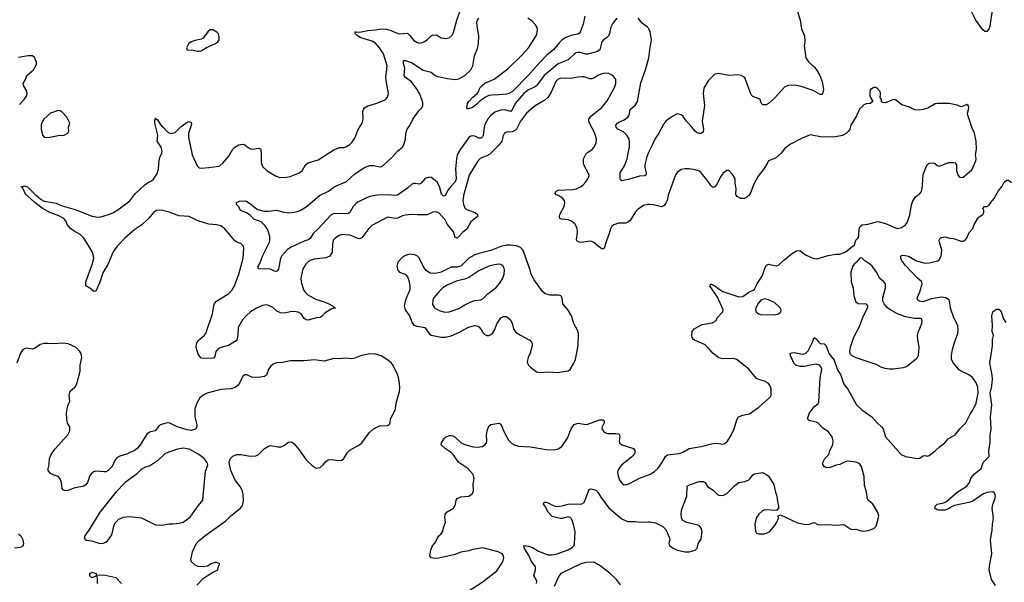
# Model space of a CAD drawing. Header units: inches. Extents: x 1834610 to 2027685, y 642842 to 774116.
# Tile 273 of 632: x 1893662 to 1903586, y 736103 to 741774. Entities that reach past the tile are written whole.
import ezdxf

# ---------------------------------------------------------------- set-up
doc = ezdxf.new("R2010")
doc.units = ezdxf.units.IN
doc.header["$MEASUREMENT"] = 0
for name, color, linetype in [('B8793', 7, 'Continuous'), ('B8794', 7, 'Continuous'), ('B9703', 7, 'Continuous'), ('B9704', 7, 'Continuous')]:
    doc.layers.add(name, color=color, linetype=linetype)

msp = doc.modelspace()

# ---------------------------------------------------------------- linework, layer by layer
at = {"layer": 'B8793', "color": 5}
for points, elevation in [([(1898136.5, 740000), (1898135.2, 739995.2), (1898130.2, 739950), (1898136.1, 739910), (1898152.2, 739872.2), (1898176.4, 739856.4), (1898254.4, 739830), (1898277, 739810), (1898277, 739790), (1898210, 739735.4), (1898170, 739662.6), (1898130, 739633.6), (1898090, 739587.5), (1898070, 739571.9), (1898050, 739577), (1898033.9, 739633.9), (1897974.5, 739710), (1897950, 739755.6), (1897890, 739822.3), (1897870, 739833.1), (1897850, 739836), (1897827.9, 739832.1), (1897770, 739806), (1897670, 739805.5), (1897610, 739810.8), (1897550, 739804.6), (1897522.1, 739797.9), (1897470, 739773.5), (1897450, 739769.8), (1897370, 739784.7), (1897210, 739699.7), (1897179.6, 739670), (1897110, 739574.5), (1897090, 739566.3), (1897070, 739569.8), (1897010, 739596.8), (1896990, 739601.1), (1896912.3, 739607.7), (1896882, 739598), (1896844.5, 739575.5), (1896822.4, 739550), (1896815.3, 739510), (1896811.4, 739430), (1896789.3, 739390.7), (1896747.9, 739372.1), (1896630, 739359.8), (1896590, 739345.1), (1896570, 739332.4), (1896547.6, 739310), (1896517.4, 739262.6), (1896495.6, 739170), (1896498.5, 739130), (1896522.3, 739050), (1896536, 739030), (1896570, 738996.9), (1896652.3, 738952.3), (1896730.5, 738930.5), (1896777.6, 738910), (1896815.5, 738890), (1896833.1, 738873.1), (1896844.7, 738870), (1896810, 738858.9), (1896740, 738820), (1896710, 738785.7), (1896690, 738772.6), (1896650, 738767.1), (1896570, 738745.1), (1896548.9, 738748.9), (1896530, 738760.5), (1896498.3, 738810), (1896470, 738826), (1896430, 738831.3), (1896390, 738828.2), (1896330, 738815.8), (1896290, 738819.7), (1896254.9, 738834.9), (1896212.8, 738872.8), (1896173.7, 738893.7), (1896150, 738899.3), (1896110, 738893.7), (1896050, 738864.5), (1895990, 738828.2), (1895943.5, 738790), (1895909.2, 738750), (1895865.4, 738670), (1895862.1, 738590), (1895852.3, 738547.7), (1895844.2, 738535.8), (1895766, 738490), (1895689.3, 738470.7), (1895663.4, 738456.6), (1895640.3, 738430), (1895630, 738377.2), (1895616.3, 738363.7), (1895510, 738357.8), (1895486.3, 738366.3), (1895462.1, 738402.1), (1895440.4, 738470), (1895443.6, 738510), (1895461.5, 738538.5), (1895522.3, 738590), (1895536.9, 738610), (1895606.5, 738810), (1895618.5, 738890), (1895626.3, 738913.7), (1895644.7, 738935.3), (1895770, 739013.7), (1895803.2, 739050), (1895826, 739090), (1895871.5, 739208.5), (1895914.8, 739370), (1895922.9, 739470), (1895917, 739490), (1895904.9, 739504.9), (1895890, 739516.2), (1895849.2, 739530), (1895830, 739543.7), (1895730, 739664.5), (1895690, 739694.5), (1895645.4, 739705.4), (1895570, 739712.8), (1895524.6, 739724.6), (1895450, 739751.1), (1895370, 739791.6), (1895270, 739798.4), (1895250, 739802.4), (1895170, 739835.2), (1895090, 739852.2), (1895042, 739850), (1895010.4, 739830), (1894960.2, 739770), (1894892.5, 739707.5), (1894821.4, 739658.6), (1894723.7, 739576.3), (1894644.2, 739490), (1894604.7, 739435.3), (1894550, 739306), (1894499.3, 739220.7), (1894470, 739129.5), (1894430, 739039), (1894410, 739035.3), (1894370, 739069), (1894329.2, 739090), (1894329.7, 739130), (1894393.7, 739306.3), (1894408.2, 739370), (1894403.4, 739403.4), (1894392.4, 739432.4), (1894356.5, 739496.5), (1894307.7, 739570), (1894271.1, 739610), (1894210, 739640.7), (1894175.2, 739670), (1894141.7, 739710), (1894126.4, 739746.4), (1894108.7, 739768.7), (1894058, 739798), (1893965.1, 739830), (1893890, 739874.2), (1893813.3, 739930), (1893736.1, 740000)], 580), ([(1893830, 740000), (1893879.7, 739959.7), (1893910, 739943.1), (1894030, 739925), (1894090, 739897.5), (1894230, 739857.7), (1894390, 739794.4), (1894430, 739785.4), (1894470, 739783.8), (1894567.7, 739812.3), (1894608.4, 739831.6), (1894650, 739857.6), (1894771.6, 739948.4), (1894813.1, 740000)], 580), ([(1897241.7, 740000), (1897191, 739990), (1897150, 739975.1), (1897070, 739934), (1897050, 739919.1), (1897022.3, 739890), (1896989.1, 739830.9), (1896970, 739817.4), (1896850, 739821.6), (1896823.4, 739816.6), (1896796.6, 739803.4), (1896670, 739664.4), (1896621.8, 739618.2), (1896590, 739568.3), (1896570, 739553.5), (1896530, 739542.3), (1896399.1, 739480.9), (1896362.3, 739457.7), (1896302.4, 739390), (1896292.2, 739370), (1896270, 739258), (1896258, 739242), (1896250, 739237.2), (1896230, 739239.3), (1896190, 739259.3), (1896170, 739262.7), (1896070, 739258), (1896065.2, 739265.2), (1896066, 739290), (1896083.7, 739316.3), (1896108.7, 739390), (1896178.4, 739530), (1896182.6, 739550), (1896181.8, 739590), (1896166.4, 739646.4), (1896153.7, 739673.7), (1896136.3, 739696.3), (1896094.7, 739734.7), (1896023.8, 739763.8), (1895984.8, 739804.8), (1895947, 739827), (1895889.2, 739850), (1895870, 739888), (1895848, 739910), (1895848, 739930), (1895876.4, 739943.6), (1895930, 739946.8), (1895950, 739942), (1895990, 739919.1), (1896036.7, 739876.7), (1896061.3, 739861.3), (1896125.1, 739845.1), (1896170, 739843.9), (1896250, 739855), (1896310, 739836.9), (1896370, 739828), (1896410, 739829.1), (1896450, 739836.5), (1896490, 739851.5), (1896550, 739887.6), (1896682.4, 740000)], 560), ([(1897950.8, 740000), (1897950, 739998.4), (1897930, 739995.6), (1897926.6, 740000)], 560), ([(1900000, 739911.2), (1899990, 739911.2), (1899950, 739899.7), (1899896.7, 739863.3), (1899870, 739837.6), (1899815.8, 739750), (1899790, 739728.6), (1899770, 739722.7), (1899698, 739722), (1899650, 739707.3), (1899629.1, 739690.9), (1899615.4, 739664.6), (1899601.5, 739610), (1899575.1, 739544.9), (1899554, 739470), (1899550, 739464.5), (1899530, 739465.1), (1899491.6, 739490), (1899450, 739528.3), (1899430, 739537.4), (1899410, 739541.1), (1899327.3, 739527.3), (1899302, 739530), (1899281.1, 739541.1), (1899274.2, 739554.2), (1899283.5, 739630), (1899280.5, 739670), (1899272.4, 739692.4), (1899256.2, 739716.2), (1899224.6, 739744.6), (1899190, 739754.8), (1899123.3, 739763.3), (1899107, 739770), (1899102.4, 739790), (1899106.6, 739810), (1899150, 739891.3), (1899155.2, 739924.8), (1899152.4, 739950), (1899134.2, 739974.2), (1899089.6, 740000)], 580), ([(1895446.8, 736073.2), (1895516, 736144), (1895600.2, 736199.8), (1895658, 736230), (1895663.1, 736256.9), (1895678, 736290), (1895650, 736302), (1895630, 736304), (1895592, 736290), (1895556, 736264), (1895510, 736257.2), (1895462.7, 736262.7), (1895430, 736277.2), (1895393.2, 736310), (1895387, 736330), (1895402.9, 736410), (1895440.7, 736490), (1895470, 736523.8), (1895527.6, 736570), (1895739.1, 736720.9), (1895790, 736772.7), (1895889.2, 736850), (1895905.2, 736870), (1895912.7, 736890), (1895917, 736923), (1895916.2, 736990), (1895905.6, 737030), (1895885.4, 737070), (1895833.3, 737133.3), (1895789.9, 737229.9), (1895772.9, 737310), (1895777.2, 737330), (1895790, 737354.9), (1895810, 737374.4), (1895850, 737391.1), (1895890, 737390.2), (1895990, 737372.8), (1896041, 737379), (1896070, 737390.3), (1896129.8, 737450.2), (1896170, 737474), (1896190, 737480.7), (1896268.5, 737468.5), (1896298, 737470), (1896330, 737484.4), (1896370, 737514.4), (1896390, 737519.5), (1896410, 737514), (1896430, 737498.4), (1896478.9, 737438.9), (1896550, 737338.8), (1896610, 737280.7), (1896650, 737254.8), (1896690, 737258.8), (1896724, 737290), (1896744.1, 737315.9), (1896770, 737336), (1896810, 737340.7), (1896870, 737330.5), (1896910, 737334), (1896930, 737350.8), (1896965.6, 737410), (1896990, 737436.4), (1897088.7, 737490), (1897111.7, 737508.3), (1897185.2, 737610), (1897229.7, 737650.3), (1897290, 737679.3), (1897370, 737684), (1897390, 737692), (1897397.2, 737710), (1897398, 737750), (1897442.9, 737830), (1897449.6, 737850), (1897458.3, 737910), (1897490, 738026), (1897493.2, 738066.8), (1897485.5, 738134.5), (1897472.1, 738190), (1897426.9, 738286.9), (1897410.4, 738310.4), (1897370, 738344.1), (1897304.1, 738384.1), (1897250, 738400.7), (1897190, 738405.5), (1897107.3, 738390), (1897038.7, 738361.3), (1897010, 738356.1), (1896950, 738362.3), (1896890, 738356.9), (1896830, 738359.7), (1896730, 738331.8), (1896630, 738345.8), (1896530, 738333.8), (1896390, 738336.8), (1896310, 738317.2), (1896250, 738314), (1896218.2, 738301.8), (1896190, 738278.7), (1896170.9, 738249.1), (1896150, 738191.6), (1896130, 738178.4), (1896088.3, 738171.8), (1896010, 738168.8), (1895950, 738192.6), (1895930, 738194.7), (1895910, 738182), (1895881.6, 738118.4), (1895863.6, 738090), (1895833.3, 738066.6), (1895790, 738053.4), (1895690, 738046.8), (1895551.1, 738008.9), (1895512.7, 737990), (1895477, 737963), (1895450, 737914.5), (1895427.3, 737850), (1895428.5, 737771.5), (1895446.7, 737690), (1895446.9, 737670), (1895433.1, 737646.9), (1895390, 737633.6), (1895350, 737638.3), (1895249.4, 737669.4), (1895170, 737709.7), (1895134.8, 737705.2), (1895082.8, 737690), (1895064.2, 737675.8), (1895028.9, 737631.1), (1894970, 737614.8), (1894943.7, 737596.3), (1894878, 737490), (1894846.5, 737450), (1894826.5, 737433.5), (1894750, 737397.3), (1894670, 737375.1), (1894642.2, 737357.8), (1894619.7, 737330), (1894594, 737270), (1894550, 737227.6), (1894530, 737218), (1894510, 737214.8), (1894430, 737222.4), (1894410, 737217.6), (1894390, 737202.9), (1894370, 737179.5), (1894347.2, 737110), (1894333.4, 737090), (1894310, 737072.5), (1894207.8, 737052.2), (1894150, 737028.3), (1894123.8, 737023.8), (1894102.7, 737030), (1894090, 737049), (1894084.7, 737110), (1894070, 737146), (1894050, 737169.2), (1893990, 737189.2), (1893970, 737204), (1893949, 737230), (1893949.2, 737250), (1893959.3, 737290), (1893962.7, 737350), (1893979.3, 737390), (1894016.6, 737443.4), (1894149, 737590), (1894169, 737630), (1894168, 737670), (1894145.6, 737705.6), (1894137.2, 737750), (1894135.1, 737810), (1894139.3, 737850), (1894149.3, 737890), (1894169.3, 737930), (1894162, 737990), (1894169.6, 738030), (1894217.2, 738070), (1894230, 738086), (1894242.7, 738117.3), (1894272.5, 738232.5), (1894272.7, 738290), (1894287, 738370), (1894285.1, 738390), (1894280.7, 738410), (1894269.5, 738430), (1894230, 738469.6), (1894150, 738506), (1894085.4, 738514.6), (1894010, 738505.1), (1893948.5, 738511.5), (1893910, 738509.6), (1893870, 738498.4), (1893810, 738459.5), (1893790, 738452.3), (1893730, 738463.7), (1893710, 738457), (1893690, 738442), (1893670, 738412.3), (1893632.6, 738310)], 620), ([(1898172.8, 736007.2), (1898332.3, 736110), (1898470, 736218), (1898532.4, 736310), (1898541.3, 736350), (1898538.4, 736370), (1898526, 736390), (1898484, 736410), (1898330, 736449.7), (1898230, 736434.3), (1898190, 736420.5), (1898110, 736405.1), (1898050, 736383.5), (1897885.1, 736345.1), (1897843.7, 736343.7), (1897810, 736348.7), (1897795.3, 736370), (1897806.6, 736430), (1897822.7, 736470), (1897855.1, 736510), (1897872.3, 736550), (1897886.6, 736570), (1897909.3, 736590), (1897923.7, 736610), (1897936.5, 736663.5), (1897954, 736710), (1897945.6, 736754.4), (1897950, 736791.3), (1897970, 736814.8), (1898033.2, 736850), (1898053.6, 736886.4), (1898062, 736930), (1898071.8, 736948.2), (1898110, 736964.9), (1898190, 736970.6), (1898224.4, 736995.6), (1898232.7, 737007.3), (1898236.9, 737030), (1898231.5, 737090), (1898242.4, 737150), (1898233.3, 737190), (1898178.7, 737250), (1898089.8, 737309.8), (1898030.6, 737390.6), (1898010.7, 737410.7), (1897949.6, 737450), (1897909.6, 737490), (1897915.1, 737510), (1897943.8, 737556.2), (1897953.8, 737566.2), (1897990, 737582.8), (1898010, 737582.8), (1898030, 737578), (1898050, 737565.3), (1898110.4, 737510), (1898150, 737490.2), (1898233.1, 737466.9), (1898274.1, 737465.9), (1898327.5, 737472.5), (1898350, 737487.3), (1898365.6, 737510), (1898369.7, 737530.3), (1898366.3, 737590), (1898373.6, 737630), (1898390, 737676), (1898410, 737693.4), (1898490, 737708), (1898510, 737697.3), (1898547.9, 737607.9), (1898590, 737536.3), (1898623.4, 737503.4), (1898647.9, 737487.9), (1898690, 737473.7), (1898810, 737468.2), (1898970, 737441.3), (1899050, 737438), (1899090, 737447.7), (1899127.5, 737472.5), (1899182.8, 737557.2), (1899221.1, 737650), (1899250, 737691.8), (1899290, 737707), (1899370, 737694), (1899390, 737697), (1899490, 737735.3), (1899510, 737740.4), (1899538.8, 737738.8), (1899554.8, 737730), (1899553.4, 737710), (1899534.4, 737670), (1899530.4, 737650), (1899544.8, 737624.8), (1899567.7, 737610), (1899590, 737604.4), (1899670, 737603.8), (1899698, 737598), (1899706.8, 737590), (1899710.4, 737570.4), (1899704.9, 737530), (1899708.4, 737508.4), (1899731.3, 737490), (1899850, 737452.4), (1899862.4, 737430), (1899862, 737410), (1899853, 737387), (1899830, 737363), (1899735.8, 737290), (1899710, 737262.9), (1899692, 737230), (1899688.8, 737210), (1899693.5, 737173.5), (1899712.4, 737130), (1899736.5, 737096.5), (1899749, 737089), (1899766.7, 737086.7), (1899810, 737098.3), (1899910, 737151.3), (1900000, 737187.1)], 580), ([(1898871.8, 736090), (1898874.5, 736110), (1898869.3, 736130), (1898843.7, 736170), (1898861.6, 736230), (1898859.7, 736259.7), (1898817.7, 736317.7), (1898793.5, 736373.5), (1898747.3, 736450), (1898742, 736470), (1898750, 736473), (1898790, 736468), (1898830, 736454.4), (1898890, 736416.4), (1898970, 736385.7), (1898990, 736381.1), (1899030, 736381.1), (1899070, 736385.3), (1899190, 736430.3), (1899230, 736452.7), (1899247.3, 736470), (1899253.3, 736490), (1899260.5, 736610), (1899243.5, 736690), (1899222.9, 736742.9), (1899210, 736757.7), (1899190, 736763.5), (1899130, 736745.7), (1899110, 736745.4), (1899030, 736766.1), (1898988.7, 736810), (1898954.8, 736874.8), (1898942, 736890), (1898948, 736910), (1898970, 736910.6), (1898990, 736904), (1899037.6, 736877.6), (1899070, 736868), (1899130, 736873.4), (1899189.8, 736890.2), (1899225.2, 736894.8), (1899310, 736889.1), (1899327.7, 736892.3), (1899350, 736908.7), (1899357.6, 736922.4), (1899402.7, 737037.3), (1899416.6, 737043.4), (1899450, 737039.7), (1899470.4, 737030), (1899490.2, 737010.2), (1899520.4, 736960.4), (1899598.4, 736858.4), (1899650, 736808.2), (1899730, 736742), (1899790, 736716.3), (1899870, 736716.3), (1899930, 736710.6), (1900000, 736713)], 560), ([(1893651, 736590), (1893674.8, 736570), (1893695.5, 736530), (1893700.7, 736490), (1893693.4, 736466.6), (1893670, 736455.1), (1893610, 736447.6)], 620), ([(1899716.3, 736076.3), (1899678, 736130), (1899610, 736193.6), (1899513.6, 736270), (1899450, 736304.7), (1899370, 736301.2), (1899316.3, 736290), (1899115.5, 736190), (1899095.3, 736164.7), (1899050, 736060.9)], 560), ([(1894448, 736090), (1894447.3, 736147.3), (1894442, 736162), (1894430, 736166), (1894390, 736148), (1894370, 736168), (1894370, 736191.3), (1894390, 736206), (1894432, 736190), (1894434, 736174), (1894510, 736178), (1894630, 736152.2), (1894690, 736092.2)], 620)]:
    msp.add_lwpolyline(points, dxfattribs=dict(at, elevation=elevation))
for points, elevation in [([(1898610, 739502.5), (1898570, 739501.2), (1898510, 739487.4), (1898410, 739448.5), (1898290, 739418.7), (1898250, 739402.6), (1898190, 739368.8), (1898110, 739289.3), (1898070, 739278.9), (1898010, 739279.9), (1897910, 739228.3), (1897850, 739215.7), (1897800, 739220), (1897761.7, 739241.7), (1897735.3, 739275.3), (1897690, 739371.8), (1897671.6, 739391.6), (1897645, 739405), (1897590, 739409.8), (1897550, 739398.5), (1897521.4, 739378.6), (1897473, 739330), (1897464.9, 739290), (1897473.4, 739250), (1897490.8, 739230), (1897547.7, 739207.7), (1897558.5, 739198.5), (1897574.4, 739174.4), (1897585.2, 739145.2), (1897594.9, 739090), (1897593.4, 739050), (1897549.2, 738950), (1897537.7, 738890), (1897548.8, 738850), (1897590, 738790.4), (1897616.7, 738716.7), (1897635.8, 738695.8), (1897665.1, 738685.1), (1897730, 738676), (1897744, 738670), (1897790, 738610.6), (1897810, 738595.5), (1897910, 738572.7), (1897954.9, 738574.9), (1898010, 738586), (1898095.9, 738624.1), (1898185, 738675), (1898250, 738690.3), (1898270, 738688.5), (1898290, 738678.4), (1898312.3, 738652.3), (1898330, 738620.5), (1898350, 738600.4), (1898370, 738590.4), (1898390, 738590.4), (1898410, 738600.4), (1898430, 738618), (1898449.7, 738650), (1898471.8, 738708.2), (1898511.7, 738768.3), (1898537.5, 738782.5), (1898570, 738782), (1898610, 738747.7), (1898626.5, 738710), (1898644, 738650), (1898664.2, 738624.2), (1898710, 738593), (1898802.5, 738542.5), (1898822, 738522), (1898827.3, 738510), (1898827.7, 738490), (1898808.4, 738411.6), (1898786.8, 738370), (1898776, 738330), (1898778.8, 738310), (1898790.8, 738290), (1898810.8, 738270), (1898870, 738225.5), (1898910, 738216.4), (1898990, 738223.7), (1899082, 738218), (1899150, 738228.2), (1899190, 738235.5), (1899210, 738247.7), (1899247.3, 738310), (1899264.2, 738350), (1899289.7, 738490.3), (1899294.3, 738610), (1899285.4, 738645.4), (1899247, 738710), (1899223.7, 738790), (1899190, 738845.2), (1899136, 738910), (1899129.3, 738970), (1899123.2, 738983.2), (1899111.8, 738991.8), (1899095.6, 738995.6), (1899010, 738997.7), (1898959.5, 739010), (1898930, 739035.1), (1898846.2, 739150), (1898816, 739210), (1898808.3, 739250), (1898739, 739439), (1898730, 739456.3), (1898710, 739477.2), (1898670, 739495.1)], 620), ([(1898490, 739309.7), (1898430, 739300.9), (1898390, 739289.8), (1898290, 739241.2), (1898190, 739173.6), (1898150, 739157.8), (1898070, 739141.4), (1897970, 739097.2), (1897928.7, 739070), (1897886.4, 739030), (1897834.9, 738970), (1897824.9, 738950), (1897823.9, 738903.9), (1897842, 738870), (1897890, 738842.4), (1897946.6, 738826.6), (1897990, 738829.2), (1898090, 738862), (1898150, 738899.6), (1898210, 738930.3), (1898250, 738943.1), (1898310, 738948.7), (1898330, 738960.3), (1898381.3, 739010), (1898461.1, 739070), (1898502.6, 739117.4), (1898531.5, 739170), (1898546, 739210), (1898549.6, 739250), (1898546, 739270), (1898533.1, 739293.1), (1898510, 739307.6)], 640), ([(1895310, 737453.7), (1895254, 737446), (1895130, 737399.5), (1895052.4, 737327.6), (1894990, 737286), (1894956, 737270), (1894930, 737264.2), (1894890, 737242.4), (1894835.8, 737190), (1894724.4, 737110), (1894630.3, 737010), (1894470.6, 736810), (1894358.8, 736630), (1894320.7, 736579.3), (1894310.6, 736550), (1894328.9, 736528.9), (1894390, 736521.6), (1894470, 736494.4), (1894503.6, 736496.4), (1894530, 736508), (1894550, 736523), (1894590, 736580.7), (1894609.7, 736670), (1894622, 736698), (1894640, 736720), (1894662.3, 736737.7), (1894710, 736760.2), (1894770, 736767.1), (1894890, 736751.7), (1895030, 736683), (1895090, 736678), (1895170, 736690.7), (1895210, 736690.8), (1895270, 736699.1), (1895310, 736710.6), (1895379.3, 736760.7), (1895450, 736858.8), (1895509.5, 736930.5), (1895536, 737224), (1895557.2, 737282.8), (1895552.3, 737310), (1895522.7, 737350), (1895469.2, 737390), (1895370, 737443.5)], 640)]:
    msp.add_lwpolyline(points, close=True, dxfattribs=dict(at, elevation=elevation))
at = {"layer": 'B8794', "color": 5}
for points, elevation in [([(1894813.1, 740000), (1894834, 740026), (1894923, 740110), (1894949.2, 740130.8), (1894990.5, 740149.5), (1895010, 740166.3), (1895052.3, 740227.7), (1895060.2, 740270), (1895066.4, 740353.7), (1895073.7, 740386.3), (1895094.5, 740430), (1895098, 740450), (1895089.5, 740489.5), (1895049.4, 740550), (1895054, 740610), (1895024.2, 740730), (1895023.9, 740756.1), (1895030, 740782), (1895050, 740766), (1895087.7, 740707.7), (1895110, 740690.8), (1895148.1, 740648.1), (1895170, 740633), (1895190, 740627.7), (1895230, 740637.1), (1895290, 740695.8), (1895350, 740740.7), (1895370, 740746), (1895390, 740738), (1895393.4, 740730), (1895390, 740708), (1895363.1, 740630), (1895364.4, 740590), (1895401.1, 740410), (1895450, 740301), (1895470, 740280.7), (1895490, 740276.3), (1895570, 740283), (1895670, 740296.3), (1895679.1, 740300.9), (1895710, 740327.7), (1895770, 740397.6), (1895810, 740468.4), (1895830, 740488.9), (1895870, 740511.5), (1895910, 740520.4), (1895930, 740513.4), (1895963.9, 740483.9), (1895990, 740472), (1896011.3, 740468.7), (1896070, 740478), (1896090, 740471), (1896095.8, 740435.8), (1896095.1, 740335.1), (1896110, 740294.8), (1896157.3, 740250), (1896239.5, 740199.5), (1896284.4, 740184.4), (1896350, 740184.9), (1896390, 740194), (1896473.9, 740226.1), (1896509.8, 740250.3), (1896544.2, 740310), (1896569.4, 740330), (1896670, 740362.3), (1896830, 740463.1), (1896890, 740484.4), (1896930, 740486.7), (1896950, 740492.7), (1896990, 740517.1), (1897010, 740535.5), (1897040, 740580), (1897070, 740659.3), (1897113.5, 740730), (1897123.1, 740770), (1897120.5, 740850), (1897126, 740870), (1897136, 740884), (1897170, 740907), (1897251.1, 740928.9), (1897330, 740958), (1897349.7, 740970.3), (1897370, 740991.3), (1897380.7, 741030), (1897361, 741121), (1897352.3, 741190), (1897364.8, 741310), (1897328.8, 741430), (1897290.4, 741490.4), (1897250, 741536.8), (1897216, 741556), (1897101.6, 741590), (1897067.3, 741610), (1897047.3, 741630), (1897044, 741650), (1897050, 741653), (1897088.3, 741648.3), (1897170, 741665.2), (1897250, 741671.1), (1897310, 741681.6), (1897357.7, 741677.7), (1897405.1, 741665.1), (1897450, 741643.6), (1897490, 741631.8), (1897570, 741638), (1897595.1, 741615.1), (1897630, 741568.2), (1897670, 741543.8), (1897690, 741537.6), (1897710, 741539.5), (1897736, 741550), (1897768.2, 741571.8), (1897809.6, 741610.4), (1897830, 741620.7), (1897870, 741617.3), (1897910, 741590.8), (1897930, 741586.8), (1897950, 741584), (1897990, 741590.8), (1898021, 741619), (1898036.1, 741643.9), (1898068, 741770), (1898117.7, 741910)], 580), ([(1896682.4, 740000), (1896690, 740006.5), (1896773.1, 740046.9), (1896832.6, 740087.4), (1896956.3, 740143.7), (1897041.2, 740218.8), (1897136.1, 740283.9), (1897190, 740304.2), (1897230, 740303.2), (1897290, 740290.3), (1897310, 740292.4), (1897330, 740306.4), (1897418.7, 740390), (1897469.8, 740450.2), (1897519.5, 740490), (1897530, 740504), (1897549.6, 740570), (1897553.3, 740630), (1897567.8, 740670), (1897593.6, 740706.4), (1897623.6, 740770), (1897684.6, 740855.4), (1897714.1, 740885.9), (1897724.2, 740910), (1897724.9, 740935.1), (1897716.1, 740970), (1897691.6, 741030), (1897667.3, 741070), (1897610, 741147.6), (1897549.6, 741190), (1897537.6, 741210), (1897544.5, 741290), (1897531.6, 741330), (1897530, 741362), (1897550, 741363), (1897610, 741342.8), (1897730, 741266.5), (1897810, 741243.7), (1897850, 741210.4), (1897870, 741202.3), (1897915.3, 741195.3), (1897970, 741179.6), (1898050, 741170.4), (1898090, 741176.4), (1898149.4, 741210), (1898207.8, 741270), (1898230, 741307.3), (1898247.6, 741410), (1898277.2, 741482.8), (1898288.1, 741531.9), (1898291.3, 741610), (1898273.3, 741710), (1898271.3, 741750), (1898278, 741770), (1898291.5, 741790)], 560), ([(1899680.5, 741790), (1899639.6, 741740.4), (1899621.3, 741698.7), (1899606.1, 741633.9), (1899595.8, 741610), (1899576.3, 741590), (1899546, 741570), (1899530.3, 741550), (1899508.8, 741470), (1899485.4, 741454.6), (1899390, 741425.6), (1899370, 741424.8), (1899310, 741442.3), (1899290, 741444), (1899270, 741439.7), (1899250, 741427.8), (1899189.4, 741370.6), (1899090, 741328.1), (1898950, 741210.7), (1898870, 741108.2), (1898850, 741094.3), (1898790, 741067.4), (1898742.7, 741030), (1898655.3, 740930), (1898630, 740871.5), (1898611.7, 740848.3), (1898550, 740863.7), (1898510, 740861.2), (1898450, 740840.3), (1898410, 740809.7), (1898383.1, 740776.9), (1898355.1, 740724.9), (1898344.7, 740690), (1898333.8, 740606.2), (1898328.1, 740591.9), (1898317.5, 740582.5), (1898310, 740578.3), (1898290, 740581), (1898250, 740599.2), (1898230, 740603.1), (1898210, 740599.7), (1898190, 740586.3), (1898105.2, 740470), (1898072.4, 740410), (1898063.6, 740370), (1898054.7, 740270), (1898063, 740170), (1898050, 740141), (1898006.2, 740093.8), (1897981.8, 740058.2), (1897950.8, 740000)], 560), ([(1899359.6, 741810), (1899340.2, 741730), (1899312.1, 741647.9), (1899303.6, 741636.4), (1899291.8, 741628.2), (1899230, 741617.3), (1899194.6, 741605.4), (1899166.3, 741593.7), (1899129.6, 741570.4), (1899099.2, 741540.8), (1899041.5, 741470), (1898980.3, 741419.7), (1898890.1, 741329.9), (1898790, 741214.5), (1898630, 741049.9), (1898592.4, 741030), (1898570, 741023.8), (1898490, 741015.5), (1898425.4, 741014.6), (1898391.8, 741008.2), (1898363.9, 740996.1), (1898302.5, 740957.5), (1898270, 740920.9), (1898224.7, 740890), (1898190, 740874), (1898176.4, 740876.4), (1898170, 740886), (1898177.2, 740930), (1898189.4, 740950), (1898230, 740993), (1898271.8, 741028.2), (1898289.2, 741050), (1898292.3, 741070), (1898304.5, 741090), (1898322, 741110), (1898350, 741133.7), (1898444.8, 741175.2), (1898581.5, 741278.5), (1898724.4, 741415.6), (1898789.3, 741490.7), (1898866.6, 741610), (1898876.1, 741630), (1898882.7, 741670), (1898876.2, 741696.2), (1898861.4, 741721.4), (1898822.6, 741762.6), (1898783.7, 741790)], 540), ([(1900000, 741686.7), (1899990, 741699.6), (1899937.2, 741737.2), (1899895.1, 741790)], 560), ([(1893660.1, 740919.9), (1893706.6, 740970), (1893734.5, 741010), (1893738, 741030), (1893734.8, 741054.8), (1893702, 741110), (1893698, 741130), (1893722, 741170), (1893733.2, 741210), (1893802.7, 741270), (1893830, 741322), (1893830, 741346), (1893822.7, 741370), (1893810, 741393.2), (1893790, 741409), (1893749.1, 741409.1), (1893650, 741394)], 620), ([(1900000, 740435.9), (1899982.6, 740390), (1899963.6, 740310), (1899963.8, 740283.8), (1899977.1, 740230), (1899974.6, 740205.4), (1899960.7, 740199.3), (1899910, 740198), (1899810, 740167.6), (1899730, 740149), (1899719, 740159), (1899713.2, 740173.2), (1899715.1, 740230), (1899759.6, 740300.4), (1899786, 740370), (1899793.6, 740430), (1899809.8, 740490), (1899810, 740538), (1899803.5, 740570), (1899782.4, 740610), (1899750, 740641.6), (1899689.4, 740670), (1899674.5, 740690), (1899672.3, 740710), (1899686, 740730), (1899700.4, 740739.6), (1899755.7, 740764.3), (1899791.3, 740790), (1899805.1, 740810), (1899815.4, 740870), (1899870, 740916), (1899888.9, 740950), (1899921.2, 741138.8), (1899969.8, 741270), (1900000, 741374.4)], 560), ([(1899089.6, 740000), (1899072.3, 740010), (1899056, 740030), (1899077.2, 740050), (1899090, 740054), (1899237.5, 740062.5), (1899274.5, 740070), (1899314, 740090), (1899341.6, 740110), (1899370, 740139.3), (1899389.7, 740170), (1899398.9, 740190), (1899400.5, 740210), (1899348.4, 740310), (1899343.5, 740330), (1899346.3, 740370), (1899370, 740418.8), (1899390, 740438.8), (1899430, 740462.8), (1899450, 740486.8), (1899472, 740528), (1899476.4, 740570), (1899459.8, 740630), (1899405.8, 740730), (1899399.3, 740750), (1899399.8, 740770), (1899419.1, 740800.9), (1899528.2, 740890), (1899584.4, 740955.6), (1899658.9, 741090), (1899671.6, 741130), (1899669.7, 741169.7), (1899650, 741197), (1899630, 741213.6), (1899599, 741230), (1899570, 741236.3), (1899530, 741227.8), (1899490.3, 741209.7), (1899450, 741183.7), (1899430, 741177), (1899410, 741178.4), (1899350, 741197.4), (1899330, 741198.3), (1899290, 741196), (1899210, 741180.4), (1899150, 741185.1), (1899110, 741181.4), (1899090, 741172.8), (1899066, 741150), (1899017.4, 741042.6), (1898986, 740990), (1898956.7, 740963.3), (1898856.1, 740903.9), (1898770.2, 740830), (1898710, 740750.9), (1898670, 740671.1), (1898660.3, 740659.7), (1898630, 740642.2), (1898570, 740639.7), (1898548.7, 740631.3), (1898535.6, 740604.4), (1898520.8, 740550), (1898492.9, 740510), (1898401.1, 740418.9), (1898370, 740400.3), (1898304.4, 740375.6), (1898275.8, 740344.2), (1898192.3, 740207.7), (1898136.5, 740000)], 580), ([(1897926.6, 740000), (1897914.9, 740014.9), (1897892.2, 740092.2), (1897870, 740134.5), (1897850, 740154.5), (1897810, 740182.7), (1897790, 740186.6), (1897750, 740171.6), (1897710, 740125.1), (1897690, 740115.6), (1897650, 740124), (1897630, 740122.6), (1897610, 740112.4), (1897570, 740076.3), (1897470, 740004.7), (1897450, 740000.9), (1897370, 740009.8), (1897270, 740005.6), (1897241.7, 740000)], 560), ([(1893736.1, 740000), (1893725.1, 740010), (1893695.5, 740075.5), (1893678, 740090), (1893710, 740099.1), (1893740.7, 740090), (1893824.5, 740004.5), (1893830, 740000)], 580)]:
    msp.add_lwpolyline(points, dxfattribs=dict(at, elevation=elevation))
at = {"layer": 'B8794', "color": 5, "elevation": 620}
for points in [[(1895610, 741670.8), (1895583, 741670), (1895558.7, 741650), (1895513.1, 741586.9), (1895490, 741576.9), (1895430, 741565.6), (1895390, 741551.8), (1895363, 741530), (1895344.9, 741490), (1895350.9, 741470.9), (1895354, 741470), (1895410, 741466.4), (1895450, 741454.9), (1895470, 741454.9), (1895490, 741461.1), (1895545.4, 741494.6), (1895630, 741530.4), (1895658.4, 741550), (1895671.2, 741570), (1895674.1, 741605.9), (1895666.6, 741630), (1895650, 741649.6)], [(1894050, 740857.2), (1893972, 740830), (1893906.8, 740770), (1893886.2, 740733.8), (1893879.1, 740710), (1893877.3, 740670), (1893890.5, 740610.5), (1893908, 740588), (1893950, 740587.7), (1894050, 740608), (1894110, 740610.8), (1894148.7, 740630), (1894158, 740650), (1894155.3, 740690), (1894168, 740730), (1894138, 740790), (1894090, 740842), (1894070, 740854)]]:
    msp.add_lwpolyline(points, close=True, dxfattribs=at)
at = {"layer": 'B9703', "color": 5}
for points, elevation in [([(1900000, 737187.1), (1900023.5, 737196.5), (1900061.5, 737218.6), (1900093.6, 737250), (1900133.7, 737306.3), (1900169.8, 737370), (1900190, 737387.7), (1900310, 737402.2), (1900344.4, 737415.6), (1900410, 737452.4), (1900530, 737472.4), (1900650, 737502.3), (1900690, 737504.9), (1900750, 737495.5), (1900770, 737500.7), (1900794.9, 737525.1), (1900834.3, 737585.7), (1900862, 737650), (1900890, 737738.8), (1900907.3, 737770), (1900950, 737786.4), (1901019.5, 737800.5), (1901112.8, 737867.2), (1901225.1, 737970), (1901234.7, 737990), (1901236.3, 738050), (1901221.6, 738090), (1901207, 738110), (1901170, 738131.5), (1901122, 738142), (1901090, 738158), (1901011.8, 738250), (1900890, 738349.6), (1900850, 738359.7), (1900750, 738355.1), (1900710, 738366.3), (1900651.6, 738410), (1900604.1, 738464.1), (1900570, 738495.1), (1900534.9, 738514.9), (1900463.3, 738543.3), (1900453.2, 738550), (1900439.3, 738570), (1900435.1, 738590), (1900440.9, 738630), (1900461.7, 738658.3), (1900539.3, 738700.7), (1900640.7, 738719.3), (1900668.7, 738730), (1900685.2, 738750), (1900692.7, 738767.3), (1900748.7, 738830), (1900753.2, 738850), (1900696.6, 738976.6), (1900619.5, 739090), (1900628.7, 739110), (1900670, 739090.4), (1900702.8, 739062.8), (1900750, 739033.7), (1900910, 738980.5), (1900950, 738982.8), (1901010, 739027.3), (1901054.2, 739045.8), (1901070, 739058), (1901096, 739110), (1901150, 739196), (1901171.6, 739268.4), (1901190, 739298.8), (1901210, 739310.7), (1901286.3, 739293.7), (1901310, 739300.7), (1901362.7, 739350), (1901450, 739420.4), (1901490, 739444.9), (1901510, 739448.5), (1901530, 739444.9), (1901590, 739401.6), (1901650, 739373), (1901690, 739363), (1901710, 739365.5), (1901810, 739397.3), (1901889.3, 739410.7), (1901930, 739411), (1901950, 739416), (1901985.6, 739434.4), (1902075.5, 739504.5), (1902090, 739552), (1902110, 739572), (1902119, 739590), (1902124.5, 739670), (1902134.5, 739690), (1902155.2, 739704.8), (1902212.2, 739712.2), (1902310, 739738.7), (1902390, 739718.5), (1902490, 739674.6), (1902510, 739670.3), (1902550, 739678.7), (1902590, 739704.9), (1902608.2, 739730), (1902634.9, 739805.1), (1902650.9, 739909.1), (1902662.5, 739937.5), (1902692.7, 739987.3), (1902709.5, 740000)], 580), ([(1900199.2, 740000), (1900187.7, 739950), (1900176.1, 739923.9), (1900158.6, 739901.4), (1900130, 739887.1), (1900050, 739906.4), (1900010, 739911.1), (1900000, 739911.2)], 580), ([(1900000, 736713), (1900013.4, 736713.4), (1900070, 736702.8), (1900144, 736664), (1900173.7, 736633.7), (1900210.7, 736550), (1900214, 736530), (1900206.8, 736510), (1900206, 736490), (1900216, 736470), (1900247, 736447), (1900287.7, 736427.7), (1900370.4, 736410.4), (1900411.2, 736408.8), (1900470, 736425.5), (1900490, 736446.8), (1900499.7, 736490), (1900530, 736541), (1900539.7, 736610), (1900531.8, 736650), (1900510, 736674), (1900385.1, 736705.1), (1900346.6, 736726.6), (1900334, 736750), (1900329.3, 736790), (1900332.7, 736830), (1900385.2, 736970), (1900389.6, 737070.4), (1900413.3, 737086.7), (1900510, 737119.1), (1900550, 737119.1), (1900570.8, 737110), (1900594, 737070), (1900650.4, 737030.4), (1900690, 736994), (1900710, 736982), (1900750, 736976.3), (1900790, 736997.3), (1900870, 737079.1), (1900910, 737107.3), (1900970, 737120.5), (1901010, 737136.3), (1901026, 737150), (1901050, 737184.7), (1901070, 737196), (1901150, 737210.8), (1901190, 737191), (1901210, 737171.3), (1901264, 737090), (1901280.7, 737010), (1901294, 736970), (1901298.8, 736918.8), (1901311.3, 736870), (1901311.3, 736848.7), (1901290, 736826), (1901170, 736832), (1901150, 736823.7), (1901110.6, 736790), (1901085.5, 736750), (1901070.6, 736690), (1901076.8, 736616.8), (1901090, 736598.8), (1901110, 736590.7), (1901170, 736593), (1901219, 736610), (1901270, 736671.3), (1901293.2, 736710), (1901308.7, 736750), (1901308.4, 736771.6), (1901330, 736782), (1901502, 736702), (1901570, 736687.3), (1901610, 736684.9), (1901670, 736704.9), (1901706.7, 736686.7), (1901730, 736681.6), (1901810, 736684.9), (1901890, 736678.8), (1901970, 736686), (1902038, 736638), (1902070, 736634.8), (1902090, 736638.8), (1902142.8, 736622.8), (1902170, 736619.5), (1902215.2, 736624.8), (1902270, 736643.8), (1902295.1, 736670), (1902321.2, 736770), (1902310, 736808), (1902276, 736870), (1902261.2, 736890), (1902213.2, 736930), (1902205.8, 736945.8), (1902196.2, 737010), (1902177.4, 737077.4), (1902174.8, 737170), (1902147.4, 737270), (1902130, 737293.3), (1902110, 737306), (1902090, 737313.1), (1902010, 737322.9), (1901982, 737318), (1901930, 737289.6), (1901890, 737282), (1901830, 737258.4), (1901790, 737256), (1901769, 737270), (1901757.2, 737290), (1901757.2, 737310), (1901777.2, 737350), (1901817.2, 737390), (1901827.3, 737430), (1901856.2, 737490), (1901859.7, 737530), (1901849.7, 737570), (1901810, 737624), (1901757.1, 737657.1), (1901710, 737708), (1901690, 737717.4), (1901628, 737730), (1901616, 737736), (1901604, 737750), (1901622.9, 737810), (1901668.7, 737871.3), (1901710, 737905.5), (1901718, 737922), (1901730, 738162), (1901747.1, 738250), (1901740.8, 738270), (1901722.4, 738290), (1901690, 738300.3), (1901650, 738296.2), (1901570, 738278.5), (1901530, 738278.7), (1901486, 738290), (1901464.5, 738310), (1901432.7, 738390), (1901429, 738410), (1901443.9, 738416.1), (1901470, 738418), (1901550, 738402), (1901570, 738404.4), (1901590, 738414.4), (1901610, 738437.3), (1901646, 738510), (1901670, 738570.7), (1901690, 738557.3), (1901708.5, 738528.5), (1901730, 738510.6), (1901770, 738508.2), (1901790, 738487.7), (1901818.3, 738410), (1901870, 738342), (1901904.5, 738244.5), (1901939, 738190), (1901970, 738100.7), (1902008, 738050), (1902097.1, 737890), (1902150, 737842.4), (1902250.8, 737770), (1902304, 737710), (1902350, 737670.6), (1902364.9, 737650), (1902390, 737567.7), (1902545.5, 737390), (1902590, 737370.4), (1902710, 737350.5), (1902730, 737353.4), (1902770, 737379.1), (1902790, 737380.7), (1902810, 737374.8), (1902830, 737381), (1902894, 737430), (1902932.7, 737470), (1902986, 737510), (1903021.2, 737550), (1903091.5, 737588.5), (1903137.6, 737650), (1903198.7, 737710), (1903241.5, 737798.5), (1903270, 737836.3), (1903303.1, 737910), (1903322.5, 738010), (1903318.8, 738070), (1903299.4, 738119.4), (1903265.7, 738165.7), (1903230, 738195.6), (1903150, 738229.5), (1903130, 738246), (1903073.2, 738310), (1903055.1, 738350), (1903052.3, 738390), (1903065.1, 738450), (1903087.8, 738530), (1903118, 738610), (1903122.7, 738650), (1903117.2, 738690), (1903078, 738770), (1903044.9, 738864.9), (1903038.3, 738918.3), (1903029.6, 738949.6), (1902997.2, 738970), (1902950, 738976.8), (1902850, 738959.2), (1902770, 738929.8), (1902730, 738936.3), (1902711.8, 738950), (1902706.9, 738970), (1902733.5, 739030), (1902759.2, 739110), (1902753.5, 739130), (1902710, 739168.2), (1902590, 739297.6), (1902551.6, 739350), (1902542.9, 739370), (1902542.7, 739390), (1902550, 739396.3), (1902570, 739399.3), (1902621, 739390), (1902701.5, 739341.5), (1902790, 739319), (1902830, 739321.7), (1902917, 739343), (1902930, 739353.4), (1902949.6, 739390), (1902957.6, 739450), (1902933.7, 739530), (1902931.2, 739550), (1902938.4, 739570), (1902950, 739579.5), (1902990, 739586.4), (1903032.5, 739572.5), (1903072.5, 739567.5), (1903150, 739540.7), (1903170, 739540.7), (1903190, 739550.8), (1903210, 739571.3), (1903231.8, 739628.2), (1903267.3, 739670), (1903282.6, 739710), (1903323.9, 739776.1), (1903332.8, 739787.2), (1903369, 739810), (1903377.2, 739822.8), (1903380.9, 739830), (1903379.3, 739850), (1903370, 739872), (1903388, 739890), (1903410, 739890.8), (1903434.2, 739905.8), (1903450, 739931), (1903485.2, 739970), (1903500.9, 740000)], 560), ([(1901008.6, 740000), (1900990, 739983.7), (1900968.1, 739971.9), (1900930, 739972), (1900893.2, 739990), (1900885.7, 740000)], 580), ([(1903496.9, 736070), (1903458.5, 736130), (1903434.2, 736230), (1903436.8, 736270), (1903459.3, 736390), (1903446, 736530), (1903464, 736630), (1903467.1, 736690), (1903476.9, 736750), (1903464.8, 736850), (1903471.3, 736888.7), (1903493.1, 736950), (1903496.8, 736970), (1903494, 736990), (1903485.1, 737005.1), (1903470, 737014.7), (1903410, 737009.7), (1903370, 736989.7), (1903270, 736921.1), (1903230, 736906.6), (1903084.4, 736875.6), (1903055.2, 736864.8), (1903030, 736846.6), (1902990, 736829.5), (1902926, 736830), (1902910, 736834), (1902885.2, 736850), (1902890, 736871.3), (1902910, 736891), (1902976.4, 736903.6), (1903003.2, 736916.8), (1903111.6, 737010), (1903207, 737073), (1903237, 737110), (1903249.7, 737150), (1903263.5, 737170), (1903285.3, 737194.7), (1903352, 737250), (1903372.3, 737310), (1903432.7, 737370), (1903429.7, 737430), (1903443.5, 737510), (1903444.2, 737590), (1903452.4, 737647.6), (1903448.6, 737770), (1903459.3, 737890), (1903445, 738010), (1903459.3, 738080.7), (1903466.9, 738150), (1903463.4, 738190), (1903439.1, 738310), (1903467.9, 738487.9), (1903466.3, 738550), (1903476, 738590), (1903464.2, 738630), (1903466, 738690), (1903459.5, 738790), (1903469.4, 738830.6), (1903504.7, 738855.3), (1903530, 738856), (1903550, 738838.8), (1903578, 738758), (1903600.4, 738720.4)], 540)]:
    msp.add_lwpolyline(points, dxfattribs=dict(at, elevation=elevation))
at = {"layer": 'B9703', "color": 5, "elevation": 580}
for points in [[(1902150, 739373.2), (1902131, 739369), (1902098, 739330), (1902071.3, 739310), (1902054.8, 739285.2), (1902040.7, 739230), (1902044, 739130), (1902063, 739070), (1902070, 738992), (1902090.5, 738930.5), (1902113.2, 738913.2), (1902191.3, 738910), (1902206.8, 738890), (1902206.8, 738870), (1902159.9, 738780.1), (1902118.4, 738670), (1902066, 738570), (1902032.9, 738470), (1902027.4, 738430), (1902030.3, 738410.3), (1902050.3, 738390.3), (1902090.7, 738370), (1902290, 738300.3), (1902350, 738272.2), (1902382.9, 738262.9), (1902430, 738254), (1902465.8, 738254.2), (1902570, 738266.7), (1902600.5, 738279.5), (1902700.8, 738359.2), (1902711.8, 738370), (1902721.6, 738390), (1902729.6, 738470), (1902714, 738554), (1902712.4, 738590), (1902719.8, 738630), (1902755.4, 738710), (1902759.8, 738730), (1902756.4, 738750), (1902750, 738758.3), (1902740.9, 738760.9), (1902682.2, 738762.2), (1902590, 738780.3), (1902509.6, 738810), (1902431.9, 738851.9), (1902409.6, 738870), (1902375.6, 738910), (1902363.7, 738930), (1902362.5, 738942.5), (1902362, 738970), (1902389.6, 739070), (1902389.3, 739110), (1902373.2, 739130), (1902330, 739165.2), (1902298.4, 739230), (1902254, 739290), (1902232, 739310), (1902182, 739342)], [(1901170, 738959.5), (1901132.8, 738947.2), (1901106.1, 738913.9), (1901081.6, 738870), (1901079.3, 738850), (1901083.8, 738830), (1901107.3, 738810), (1901130, 738801.6), (1901270, 738800.4), (1901310, 738808), (1901334, 738830), (1901337.2, 738850), (1901326.6, 738870), (1901270, 738922.9), (1901210, 738951.6)]]:
    msp.add_lwpolyline(points, close=True, dxfattribs=at)
at = {"layer": 'B9704', "color": 5}
for points, elevation in [([(1901499.1, 741870), (1901528.2, 741770), (1901542.4, 741682.4), (1901573, 741610), (1901574.9, 741550), (1901570.5, 741509.5), (1901586, 741390), (1901613, 741350), (1901670, 741297.1), (1901692.4, 741270), (1901728, 741210), (1901750.4, 741150), (1901763.8, 741070), (1901755.2, 741024.8), (1901750, 741019), (1901730, 741019.3), (1901660.4, 741060.4), (1901530, 741103.5), (1901470, 741112.8), (1901408.4, 741111.6), (1901370, 741093.2), (1901270, 740982), (1901210.5, 740929.5), (1901190, 740917.2), (1901154, 740914), (1901139, 740930), (1901124, 740970), (1901116.6, 740976.6), (1901050, 741001.2), (1901034.8, 741014.8), (1900979, 741170), (1900969.3, 741189.3), (1900958.6, 741198.6), (1900932.3, 741212.3), (1900896.6, 741216.6), (1900810, 741211.6), (1900710, 741232), (1900670, 741225.2), (1900630, 741189.3), (1900602.9, 741157.1), (1900557.1, 741082.9), (1900552.4, 741030), (1900563.1, 740910), (1900541.6, 740750), (1900553.8, 740666.2), (1900552.1, 740647.9), (1900543.8, 740636.2), (1900532, 740628), (1900510, 740627.8), (1900490, 740634.5), (1900470, 740649.4), (1900438.4, 740690), (1900381.6, 740750), (1900350, 740797.2), (1900330, 740814.5), (1900290, 740823.7), (1900230, 740792.3), (1900176.3, 740750), (1900155.4, 740724.6), (1900102.6, 740630), (1900062.3, 740570), (1900038, 740510), (1900005.3, 740450), (1900000, 740435.9)], 560), ([(1903463.1, 741870), (1903441.6, 741710), (1903430, 741679), (1903410, 741654), (1903390, 741654), (1903370, 741673.2), (1903298, 741770), (1903255.3, 741855.3)], 560), ([(1900000, 741374.4), (1900004.5, 741390), (1900012, 741470), (1900030.8, 741570), (1900017.7, 741650), (1900002.9, 741682.9), (1900000, 741686.7)], 560), ([(1902709.5, 740000), (1902730, 740015.5), (1902750, 740041), (1902759.7, 740070), (1902767.2, 740212.8), (1902799.3, 740290), (1902810, 740306), (1902830, 740326), (1902870, 740331.3), (1902885.4, 740325.4), (1902910, 740304.7), (1902930, 740298), (1903025.4, 740334.6), (1903075.9, 740335.9), (1903091, 740330), (1903104.7, 740310), (1903103, 740250), (1903116.3, 740210), (1903130, 740190.8), (1903143.9, 740183.9), (1903170, 740186.7), (1903259, 740261), (1903299.2, 740350), (1903301.7, 740370), (1903296.9, 740410), (1903306.6, 740470), (1903301.5, 740550), (1903287.3, 740630), (1903262, 740682), (1903217.4, 740810), (1903214.3, 740830), (1903226.3, 740870), (1903227.6, 740890), (1903220.9, 740910), (1903210, 740919.5), (1903170, 740900.7), (1903150, 740896.2), (1903110, 740911.5), (1903029.7, 740929.7), (1902910, 740927.4), (1902890, 740924.7), (1902817, 740883), (1902770, 740867.6), (1902730, 740860.8), (1902685.8, 740865.8), (1902630, 740891.5), (1902554.9, 740914.9), (1902490, 740966), (1902470, 740969.2), (1902390, 740935.3), (1902360.4, 740940.4), (1902350, 740946), (1902348, 740970), (1902335.3, 740990), (1902339, 741030), (1902334, 741050), (1902303.2, 741083.2), (1902290, 741089.2), (1902270, 741089.2), (1902238, 741070), (1902231, 741050), (1902231.3, 741010), (1902238, 740990), (1902262, 740950), (1902234, 740930), (1902194.8, 740925.2), (1902170, 740914), (1902127.5, 740872.5), (1902096.1, 740803.9), (1902040.7, 740710), (1902028, 740670), (1902016.3, 740650), (1901993.9, 740626.1), (1901954, 740606), (1901869.1, 740590.9), (1901810, 740593.5), (1901750, 740588), (1901630, 740612), (1901542.5, 740577.5), (1901423.7, 740516.3), (1901370, 740472.7), (1901336.3, 740430), (1901280.4, 740379.6), (1901210.8, 740350), (1901201.2, 740338.8), (1901165.1, 740274.9), (1901104.8, 740195.2), (1901058.4, 740110), (1901030, 740034), (1901010, 740001.2), (1901008.6, 740000)], 580), ([(1900885.7, 740000), (1900883.3, 740003.3), (1900878.6, 740018.6), (1900882, 740070), (1900873.2, 740130), (1900872.7, 740170), (1900849.2, 740210), (1900810, 740252.7), (1900790, 740254), (1900750, 740223.7), (1900724.9, 740190), (1900690, 740112.7), (1900670, 740089.3), (1900650, 740082.7), (1900630, 740098), (1900602.6, 740142.6), (1900530.9, 740230.9), (1900510, 740245.6), (1900470, 740260.5), (1900410.5, 740269.5), (1900370.5, 740269.5), (1900330, 740262.7), (1900290, 740235.1), (1900273, 740210), (1900206.8, 740033.2), (1900199.2, 740000)], 580), ([(1903500.9, 740000), (1903527, 740050), (1903563.9, 740096.1), (1903584.4, 740135.6), (1903610, 740156), (1903630, 740156), (1903650, 740140.7), (1903690, 740130.8), (1903730, 740081), (1903830, 740067.3), (1903890, 740075.5), (1903910, 740065.5), (1903970, 740000.5), (1903970.7, 740000)], 560)]:
    msp.add_lwpolyline(points, dxfattribs=dict(at, elevation=elevation))

doc.saveas('drawing.dxf')
